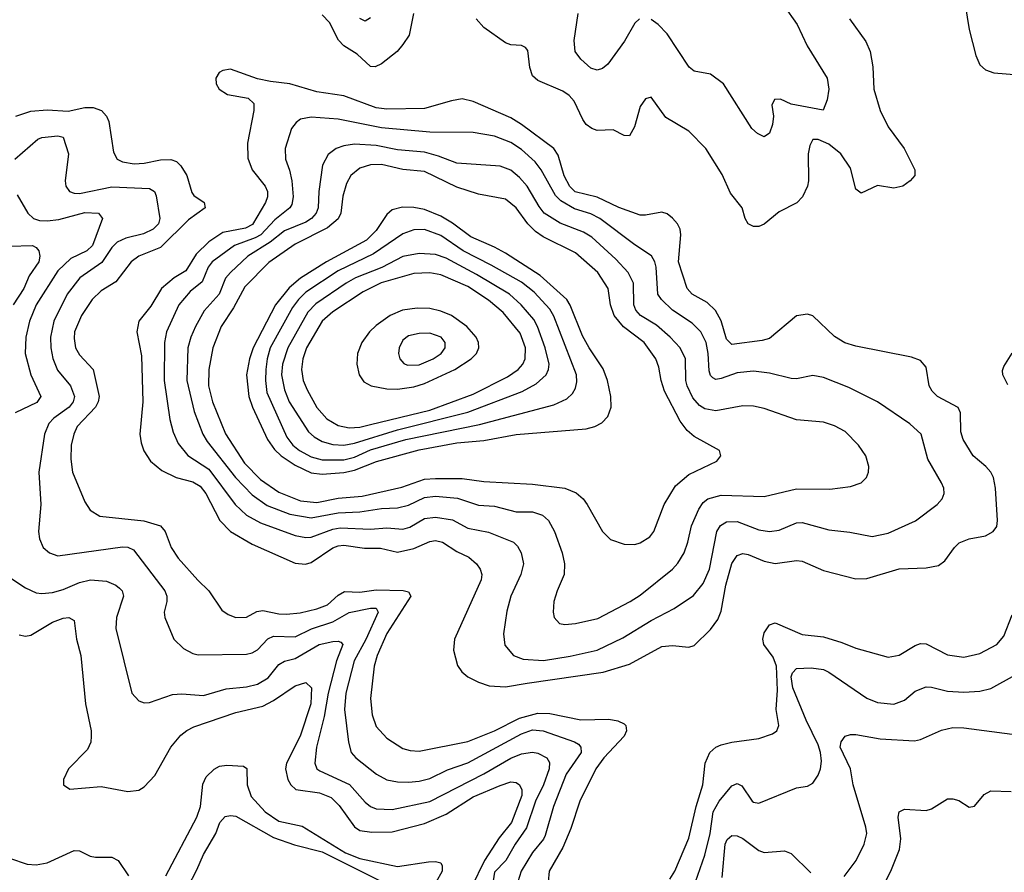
# Model space of a CAD drawing. Header units: inches. Extents: x 1308407 to 1441228, y 959628 to 1036311.
# Tile 722 of 729: x 1425448 to 1429100, y 1020906 to 1024067. Entities that reach past the tile are written whole.
import ezdxf

# ---------------------------------------------------------------- set-up
doc = ezdxf.new("R2010")
doc.units = ezdxf.units.IN
doc.header["$MEASUREMENT"] = 0
doc.layers.add('B4022', color=7, linetype='Continuous')

msp = doc.modelspace()

# ---------------------------------------------------------------- linework, layer by layer
at = {"layer": 'B4022', "color": 5}
for points, elevation in [([(1429106.3, 1024753.7), (1429076.1, 1024723.9), (1429061.2, 1024698.8), (1429029.1, 1024530.9), (1429016.9, 1024503.1), (1428982.3, 1024450), (1428971, 1024410), (1428955.6, 1024310), (1428948.3, 1024170), (1428970, 1024031), (1428994.5, 1023934.5), (1429010, 1023900.5), (1429030, 1023882), (1429061, 1023870), (1429199.1, 1023859.1)], 2820), ([(1428281.4, 1024121.4), (1428331.6, 1024050), (1428369.1, 1023970), (1428442.8, 1023850), (1428449.2, 1023810), (1428443.6, 1023770), (1428427.9, 1023732.1), (1428310, 1023754.4), (1428270, 1023772.8), (1428248.2, 1023771.8), (1428238.5, 1023750), (1428244.6, 1023710), (1428240.9, 1023679.1), (1428230, 1023646.6), (1428210, 1023633.3), (1428185.5, 1023645.5), (1428164.2, 1023664.2), (1428058.5, 1023830), (1428010, 1023865.3), (1427950, 1023876.8), (1427931.3, 1023891.3), (1427850, 1024014.8), (1427816.8, 1024050), (1427790, 1024068.2)], 2760), ([(1426909.3, 1024090), (1426892.7, 1024010), (1426870, 1023975.3), (1426847.8, 1023950), (1426790, 1023904.1), (1426767, 1023893), (1426750, 1023894.1), (1426699.6, 1023939.6), (1426650, 1023970.5), (1426631, 1023991), (1426597.3, 1024057.3), (1426570, 1024085.2)], 2780), ([(1426750, 1024074), (1426730, 1024062.2), (1426710, 1024071.6)], 2760), ([(1428526, 1024070), (1428586.6, 1023986.6), (1428602.9, 1023950), (1428612.1, 1023892.1), (1428616.6, 1023810), (1428640.1, 1023730), (1428670.1, 1023670.1), (1428729.2, 1023590), (1428768.2, 1023510), (1428768, 1023490), (1428750.6, 1023470), (1428724, 1023450), (1428690, 1023443.1), (1428630, 1023453), (1428570, 1023424.5), (1428550, 1023439.5), (1428530, 1023516.9), (1428494.5, 1023570), (1428450, 1023605.3), (1428410, 1023622.6), (1428390, 1023622.9), (1428378.6, 1023601.4), (1428373, 1023570), (1428374.4, 1023470), (1428370.2, 1023449.8), (1428351.5, 1023410), (1428331.2, 1023388.8), (1428265.1, 1023354.9), (1428210, 1023309.6), (1428190, 1023300.5), (1428170, 1023300.4), (1428149.8, 1023310), (1428139.4, 1023330), (1428128.3, 1023370), (1428084.3, 1023424.3), (1428053.7, 1023493.7), (1427992.8, 1023590), (1427930, 1023653.8), (1427844.9, 1023704.9), (1427790, 1023779.5), (1427770, 1023774), (1427750, 1023746), (1427728.5, 1023670), (1427710, 1023636.8), (1427690, 1023637.4), (1427650, 1023659.4), (1427590, 1023656.5), (1427570, 1023664.1), (1427550, 1023679.2), (1427537.5, 1023697.5), (1427504.8, 1023764.8), (1427486.8, 1023786.8), (1427462.7, 1023802.7), (1427370, 1023842.1), (1427350, 1023859.3), (1427339.9, 1023890), (1427332.5, 1023952.5), (1427324.8, 1023964.8), (1427310, 1023972), (1427270, 1023974.6), (1427250, 1023981.6), (1427170, 1024037.8), (1427141.6, 1024070)], 2780), ([(1427747.4, 1024070), (1427730, 1024054.7), (1427692, 1023988), (1427630, 1023902.2), (1427610, 1023886.2), (1427590, 1023880.4), (1427567.3, 1023887.3), (1427530, 1023921.3), (1427508.7, 1023950), (1427504.7, 1023990), (1427519.6, 1024090)], 2760), ([(1425433.7, 1023710), (1425490, 1023728.5), (1425550, 1023733.4), (1425628.4, 1023728.4), (1425690, 1023741.5), (1425721.4, 1023741.4), (1425751.2, 1023731.2), (1425770.2, 1023710), (1425778.8, 1023690), (1425795.8, 1023575.8), (1425810.3, 1023550), (1425830, 1023539.7), (1425873.3, 1023533.2), (1425910, 1023535.7), (1425970, 1023547.9), (1426008.6, 1023548.6), (1426030, 1023541.2), (1426046, 1023526), (1426068.3, 1023490), (1426086.4, 1023426.4), (1426094.8, 1023414.8), (1426132.1, 1023390), (1426136.3, 1023370), (1426074.9, 1023325.1), (1425970, 1023222.1), (1425890.2, 1023190), (1425861.6, 1023170), (1425805.3, 1023094.7), (1425750, 1023061.4), (1425716.6, 1023030), (1425677.3, 1022970), (1425651.6, 1022910), (1425650, 1022884.7), (1425655.9, 1022850), (1425670, 1022824.2), (1425721.3, 1022770), (1425743.3, 1022670), (1425739.9, 1022650), (1425729.6, 1022630), (1425661.6, 1022558.4), (1425648.6, 1022530), (1425639.1, 1022490), (1425637.5, 1022437.5), (1425644.1, 1022390), (1425690, 1022279.5), (1425710, 1022248.9), (1425746.1, 1022226.1), (1425908.8, 1022208.8), (1425970.2, 1022190), (1425987.8, 1022170), (1426010.1, 1022110), (1426036.1, 1022070), (1426108.8, 1021988.8), (1426150.2, 1021950), (1426197.6, 1021877.6), (1426221.4, 1021861.4), (1426250, 1021851), (1426290, 1021851.7), (1426327.8, 1021872.2), (1426350, 1021876.6), (1426410, 1021863.7), (1426437.3, 1021862.7), (1426488.1, 1021868.1), (1426550, 1021882.4), (1426590, 1021897.4), (1426630, 1021933.5), (1426653.6, 1021946.4), (1426710, 1021944.5), (1426770, 1021952.6), (1426870.1, 1021950.1), (1426890, 1021945.4), (1426899.3, 1021930), (1426810, 1021791.4), (1426773.8, 1021710), (1426763.4, 1021670), (1426749.6, 1021550), (1426755.4, 1021490), (1426770, 1021446.4), (1426810, 1021402.7), (1426870, 1021364.8), (1426896.9, 1021356.9), (1426930, 1021355.5), (1427110, 1021390.9), (1427210, 1021430.4), (1427302.7, 1021477.3), (1427370, 1021495.5), (1427414.3, 1021494.3), (1427530, 1021471.3), (1427633.7, 1021473.7), (1427667.2, 1021467.2), (1427690, 1021456.5), (1427696.2, 1021450), (1427698.5, 1021430), (1427690.9, 1021410), (1427615, 1021330), (1427585.4, 1021290), (1427525.6, 1021170), (1427492, 1021068), (1427462.9, 1020997.1), (1427411.6, 1020910), (1427408, 1020870)], 2780), ([(1425430, 1023549.6), (1425515.3, 1023624.7), (1425530, 1023631), (1425590, 1023636.9), (1425610, 1023631.5), (1425629.2, 1023570), (1425616.8, 1023470), (1425619.2, 1023450), (1425633.1, 1023430), (1425650, 1023423.6), (1425670, 1023423.4), (1425790, 1023448.1), (1425930, 1023441.4), (1425947.8, 1023430), (1425954.5, 1023414.5), (1425967.5, 1023330), (1425962.9, 1023310), (1425943.9, 1023290), (1425907.1, 1023272.9), (1425842.5, 1023257.5), (1425810, 1023242), (1425790, 1023222.5), (1425752.8, 1023167.2), (1425671.9, 1023110), (1425623.9, 1023050), (1425574.4, 1022950), (1425562.3, 1022890), (1425563.7, 1022850), (1425571.2, 1022811.2), (1425588.3, 1022768.3), (1425637, 1022710), (1425651, 1022670), (1425646.8, 1022650), (1425631.6, 1022630), (1425575.5, 1022590), (1425555.9, 1022570), (1425540.8, 1022530), (1425519.8, 1022390), (1425526.4, 1022270), (1425518.4, 1022170), (1425522.2, 1022142.2), (1425535.6, 1022110), (1425558.4, 1022090), (1425590, 1022079.3), (1425830, 1022113), (1425850, 1022111.4), (1425870, 1022101.5), (1425986.1, 1021950), (1425994.1, 1021930), (1425994.4, 1021910), (1425984.7, 1021870), (1425986.2, 1021850), (1426020.2, 1021770), (1426055.3, 1021735.3), (1426090, 1021717.1), (1426110, 1021712.6), (1426290, 1021714.5), (1426310, 1021719.1), (1426330, 1021730.9), (1426368.3, 1021771.7), (1426390, 1021781.6), (1426470, 1021778.3), (1426531.2, 1021808.8), (1426610, 1021834.4), (1426670, 1021869.6), (1426750, 1021885.6), (1426770, 1021884.9), (1426778.3, 1021870), (1426731.6, 1021768.4), (1426688.7, 1021690), (1426657.8, 1021570), (1426652.8, 1021510), (1426667.9, 1021387.9), (1426677.7, 1021350), (1426695.5, 1021330), (1426772.2, 1021270), (1426810, 1021248.8), (1426850, 1021240.7), (1426890, 1021239.4), (1426930, 1021243.4), (1426970, 1021254), (1427034.7, 1021285.3), (1427110, 1021311.2), (1427310, 1021419.4), (1427350, 1021433.9), (1427390, 1021430.1), (1427506.5, 1021390), (1427520.4, 1021380.4), (1427529.5, 1021370), (1427530.5, 1021350), (1427475.6, 1021270), (1427428.1, 1021150), (1427397.9, 1021042.1), (1427391.5, 1021028.5), (1427350, 1020979.3), (1427308.4, 1020910), (1427290.1, 1020850)], 2760), ([(1425438.5, 1023418.5), (1425478.8, 1023350), (1425499.6, 1023330), (1425522.3, 1023322.3), (1425550, 1023321), (1425593.4, 1023326.6), (1425690, 1023352.5), (1425740.5, 1023350), (1425755.5, 1023330), (1425718.8, 1023230), (1425697.7, 1023210), (1425638, 1023182), (1425590, 1023136.2), (1425509.6, 1023010), (1425485.2, 1022950), (1425471, 1022890), (1425468.6, 1022830), (1425490.1, 1022750.1), (1425526.3, 1022670), (1425512.4, 1022647.6), (1425431.1, 1022610)], 2740), ([(1425410, 1023227.5), (1425496.4, 1023230), (1425510, 1023222.8), (1425519.4, 1023210), (1425522.8, 1023190), (1425519.5, 1023170), (1425482.9, 1023117.1), (1425463.8, 1023070), (1425423.8, 1023010)], 2720), ([(1429113.3, 1022713.3), (1429094.8, 1022750), (1429093.6, 1022766.4), (1429098.7, 1022781.3), (1429130, 1022830.4)], 2780), ([(1425403.8, 1022003.8), (1425470, 1021960.2), (1425510, 1021942), (1425530, 1021939.5), (1425570, 1021943.4), (1425610, 1021954.8), (1425670, 1021980.7), (1425710.7, 1021990.7), (1425770, 1021985), (1425805.3, 1021970), (1425819.1, 1021959.1), (1425828, 1021950), (1425833.7, 1021930), (1425807.1, 1021850), (1425805.4, 1021810), (1425863.7, 1021570), (1425890, 1021541.6), (1425910, 1021534), (1425930, 1021535.3), (1426014.5, 1021565.5), (1426050, 1021567.8), (1426130, 1021561.7), (1426213.7, 1021586.3), (1426290, 1021593.9), (1426330, 1021603), (1426370, 1021626.7), (1426410, 1021675.7), (1426430, 1021688.5), (1426470, 1021698.4), (1426559.2, 1021750), (1426610, 1021762), (1426630, 1021763.2), (1426639.1, 1021759.1), (1426646.7, 1021750), (1426622.8, 1021690), (1426592.1, 1021570), (1426577.1, 1021482.9), (1426548.6, 1021370), (1426543.3, 1021310), (1426551, 1021290), (1426561.8, 1021281.8), (1426671.3, 1021231.3), (1426730, 1021165.9), (1426750, 1021149.5), (1426770, 1021141), (1426830, 1021138.7), (1426970, 1021168.5), (1427169.5, 1021270.5), (1427270, 1021328.9), (1427310, 1021345.6), (1427350, 1021351.4), (1427370, 1021347.4), (1427403, 1021330), (1427413, 1021313), (1427412.4, 1021290), (1427390.8, 1021230), (1427361.9, 1021170), (1427328.6, 1021070), (1427286.4, 1021010), (1427251.4, 1020950), (1427210, 1020905.8), (1427188.8, 1020770)], 2740), ([(1425446.3, 1021786.3), (1425470, 1021781.4), (1425490, 1021785.1), (1425570, 1021833.2), (1425610, 1021848.6), (1425630.9, 1021850.9), (1425650, 1021839.3), (1425659.5, 1021770), (1425675, 1021710), (1425691.9, 1021530), (1425713.5, 1021430), (1425713.8, 1021410), (1425711.7, 1021388.3), (1425699.3, 1021360.7), (1425628.8, 1021290), (1425610.5, 1021250), (1425610.7, 1021230), (1425634.4, 1021214.4), (1425750, 1021223.8), (1425850, 1021205.2), (1425890, 1021210.2), (1425910, 1021222.7), (1425950, 1021264.4), (1426008.6, 1021370), (1426045.7, 1021414.3), (1426068.1, 1021431.9), (1426094.7, 1021445.3), (1426250, 1021498.1), (1426350, 1021522.2), (1426390, 1021542.4), (1426470, 1021596.8), (1426510, 1021609.2), (1426530.1, 1021590.1), (1426527.9, 1021530), (1426489.1, 1021410), (1426438.3, 1021310), (1426434.7, 1021290), (1426443.3, 1021250), (1426453.5, 1021230), (1426472.3, 1021212.3), (1426560.7, 1021200.7), (1426603, 1021183), (1426633.6, 1021153.6), (1426690, 1021074.2), (1426710, 1021061.3), (1426754.7, 1021054.7), (1426830, 1021055.3), (1426950, 1021086.6), (1427030, 1021121), (1427130, 1021185.1), (1427230, 1021227.8), (1427270, 1021240.7), (1427290, 1021238.4), (1427302.2, 1021230), (1427311.2, 1021211.2), (1427310.4, 1021190), (1427272.3, 1021090), (1427226.4, 1021033.6), (1427172.6, 1020950), (1427123.9, 1020850)], 2720), ([(1427859.3, 1020880.7), (1427878.8, 1020910), (1427930, 1021032.6), (1427957.6, 1021150), (1427981.6, 1021230), (1427991.2, 1021310), (1428008.1, 1021350), (1428030, 1021369.3), (1428050, 1021377.9), (1428090, 1021388.2), (1428190, 1021401.8), (1428240.6, 1021419.4), (1428256.3, 1021430), (1428263.9, 1021450), (1428254.6, 1021510), (1428259, 1021581), (1428255.8, 1021670), (1428243, 1021703), (1428208.9, 1021750), (1428204.9, 1021770), (1428210, 1021793.1), (1428230, 1021822.8), (1428250, 1021831), (1428350, 1021788), (1428430, 1021778.9), (1428498.3, 1021758.3), (1428550, 1021737), (1428670, 1021703.5), (1428710, 1021711.1), (1428770, 1021747), (1428790, 1021754), (1428810, 1021753.2), (1428890, 1021711.8), (1428950, 1021703.7), (1429010, 1021717.1), (1429072.9, 1021750), (1429098.7, 1021781.3), (1429130, 1021860.3)], 2780), ([(1427954.8, 1020870), (1427990, 1020968.8), (1428009.6, 1021050), (1428020.8, 1021130), (1428042.1, 1021170), (1428090, 1021226.2), (1428110, 1021234.7), (1428126.6, 1021226.6), (1428164.6, 1021170), (1428170, 1021165.3), (1428190, 1021162.4), (1428330, 1021219.1), (1428370, 1021224.6), (1428390, 1021236.4), (1428410, 1021266), (1428418.6, 1021290), (1428421.7, 1021318.2), (1428418.5, 1021350), (1428410, 1021378.9), (1428365.8, 1021470), (1428315.4, 1021590), (1428310, 1021630.4), (1428315, 1021645), (1428330, 1021660.9), (1428384, 1021664), (1428430, 1021657.2), (1428450, 1021648), (1428590, 1021550.9), (1428630, 1021535.5), (1428690, 1021529.5), (1428730, 1021544.3), (1428770, 1021576.8), (1428810, 1021592.9), (1428830, 1021592.7), (1428890, 1021578), (1428950, 1021573.8), (1429010, 1021577.5), (1429050, 1021587.8), (1429142, 1021638)], 2760), ([(1428506.6, 1020890), (1428551.4, 1020950), (1428580.6, 1021010), (1428589.9, 1021050), (1428587, 1021073), (1428539.6, 1021230), (1428529.9, 1021289.9), (1428491.1, 1021370), (1428495.4, 1021390), (1428510, 1021410.3), (1428530, 1021416.9), (1428550, 1021416.1), (1428640.2, 1021400.2), (1428766.8, 1021393.2), (1428790, 1021398.2), (1428867.3, 1021432.7), (1428910, 1021443.2), (1428950, 1021441.6), (1429130, 1021417.5)], 2740), ([(1425990, 1020892.7), (1426105.7, 1021110), (1426118.9, 1021150), (1426127.3, 1021232.7), (1426140.3, 1021259.7), (1426170, 1021288.5), (1426190, 1021299.4), (1426216.5, 1021303.5), (1426279, 1021299), (1426290.9, 1021290.9), (1426291.9, 1021230), (1426306.6, 1021186.6), (1426359.1, 1021130), (1426410, 1021095.5), (1426496.5, 1021076.5), (1426657.3, 1020977.3), (1426710, 1020956.6), (1426850, 1020927.1), (1426964.9, 1020944.9), (1426990, 1020946), (1427010, 1020940.2), (1427015.8, 1020930), (1427015, 1020910), (1426992.2, 1020867.8)], 2680), ([(1428641.9, 1020838.1), (1428679.6, 1020910), (1428711.2, 1020990), (1428716.5, 1021030), (1428706.6, 1021110), (1428710, 1021130.5), (1428730, 1021140.3), (1428810, 1021135.2), (1428830, 1021140.9), (1428890, 1021177.6), (1428910, 1021178.4), (1428932, 1021172), (1428970, 1021146.8), (1428990, 1021150.8), (1429025.7, 1021194.3), (1429050, 1021208.4), (1429125.8, 1021205.9)], 2720), ([(1426071.4, 1020850), (1426105.8, 1020914.3), (1426130, 1020972.3), (1426175.3, 1021050), (1426190.7, 1021090), (1426210, 1021112.6), (1426230, 1021116.6), (1426250, 1021113.8), (1426390, 1021035), (1426468, 1021008), (1426570, 1020981.1), (1426790, 1020871.5)], 2660), ([(1428053.5, 1020886.5), (1428064.9, 1021010), (1428072.4, 1021027.6), (1428090, 1021042.7), (1428110, 1021041.2), (1428130, 1021031.4), (1428190, 1020986.3), (1428210, 1020979), (1428285.3, 1020985.3), (1428310, 1020975.6), (1428383.2, 1020903.2)], 2740), ([(1425410, 1020958.7), (1425476.4, 1020936.4), (1425510, 1020933.8), (1425550, 1020940.3), (1425650, 1020986.1), (1425670, 1020985.1), (1425710, 1020965.9), (1425730, 1020961.5), (1425790, 1020962.4), (1425814, 1020950), (1425852.3, 1020892.3)], 2680)]:
    msp.add_lwpolyline(points, dxfattribs=dict(at, elevation=elevation))
for points, elevation in [([(1426230, 1023884.2), (1426201.3, 1023878.7), (1426188.7, 1023871.3), (1426175.5, 1023850), (1426177.1, 1023830), (1426188, 1023810), (1426218.8, 1023790), (1426295.9, 1023775.9), (1426316.7, 1023756.7), (1426316.9, 1023730), (1426293.1, 1023610), (1426294.4, 1023554.4), (1426310.1, 1023510), (1426358.3, 1023450), (1426366.9, 1023430), (1426367.2, 1023410), (1426359.9, 1023390), (1426311.7, 1023308.3), (1426286.2, 1023293.8), (1426202.3, 1023277.7), (1426150, 1023243.6), (1426102.6, 1023197.4), (1426064.5, 1023135.5), (1426021.3, 1023110), (1425974.6, 1023070), (1425935.2, 1023004.8), (1425890.1, 1022950), (1425882.3, 1022910), (1425900.5, 1022820.5), (1425905, 1022650), (1425894.1, 1022530), (1425898.5, 1022498.5), (1425908.6, 1022468.6), (1425933.4, 1022430), (1425975.2, 1022395.2), (1426028.9, 1022370), (1426090, 1022353.5), (1426117.2, 1022337.2), (1426138.2, 1022310), (1426190.4, 1022210.4), (1426229.7, 1022169.7), (1426310, 1022122.9), (1426470, 1022051.7), (1426508.7, 1022048.7), (1426530, 1022054.6), (1426610, 1022108.9), (1426630, 1022116.6), (1426650, 1022119), (1426727.6, 1022107.6), (1426787.1, 1022107.1), (1426850, 1022093.1), (1426910, 1022106.3), (1426970, 1022132.9), (1426990, 1022136), (1427016.9, 1022130), (1427070, 1022095.1), (1427114, 1022074), (1427142.8, 1022050), (1427156.5, 1022030), (1427162.2, 1022010), (1427160.1, 1021990), (1427061.6, 1021770), (1427057.6, 1021730), (1427072.7, 1021672.7), (1427088.7, 1021648.7), (1427110.3, 1021630), (1427150, 1021610.2), (1427190, 1021597.4), (1427250, 1021593.9), (1427330, 1021607.2), (1427612.5, 1021647.5), (1427710, 1021678), (1427830, 1021743), (1427870, 1021746.4), (1427930, 1021740.3), (1427950, 1021747.2), (1428010, 1021805.8), (1428037.3, 1021842.7), (1428050, 1021874.4), (1428067.5, 1021970), (1428090, 1022050.2), (1428110, 1022080.9), (1428130, 1022087.5), (1428150, 1022084.7), (1428210, 1022059.6), (1428250, 1022050.7), (1428330, 1022062.1), (1428350, 1022059.8), (1428430, 1022025.4), (1428550, 1021993.7), (1428590, 1021994.8), (1428710, 1022030.8), (1428810, 1022035), (1428856.2, 1022043.8), (1428879.7, 1022060.3), (1428915.3, 1022110), (1428933.1, 1022126.9), (1428970, 1022142.6), (1429030, 1022153.7), (1429058.9, 1022170), (1429072.2, 1022187.8), (1429075.3, 1022210), (1429067.1, 1022330), (1429059.8, 1022370), (1429050.6, 1022390), (1429032.3, 1022410), (1428984.8, 1022450), (1428947.4, 1022510), (1428938.9, 1022538.9), (1428937.8, 1022610), (1428929.2, 1022629.2), (1428852, 1022670), (1428832.5, 1022690), (1428822.2, 1022710), (1428810, 1022779.3), (1428790, 1022803.5), (1428755.9, 1022815.9), (1428550, 1022857), (1428509.4, 1022869.4), (1428470, 1022892.5), (1428390, 1022968.7), (1428370, 1022975.8), (1428330, 1022969.8), (1428230, 1022885.5), (1428202.5, 1022877.5), (1428090, 1022862.9), (1428070, 1022882.7), (1428050.3, 1022950.3), (1428028.7, 1022988.7), (1427998.4, 1023018.4), (1427942.5, 1023050), (1427924.2, 1023070), (1427892.3, 1023170), (1427901.1, 1023270), (1427897.5, 1023290), (1427888, 1023310), (1427870, 1023331.9), (1427850, 1023347), (1427830, 1023353.3), (1427770, 1023342), (1427750, 1023342.8), (1427670, 1023371.1), (1427590, 1023409.6), (1427509.2, 1023429.2), (1427488.4, 1023448.4), (1427468, 1023488), (1427445, 1023565), (1427429.9, 1023590), (1427310, 1023679.2), (1427270, 1023703.1), (1427130, 1023764.4), (1427090, 1023773.3), (1427050, 1023766.5), (1426950, 1023737.5), (1426810, 1023735.7), (1426770, 1023740.7), (1426650, 1023785.4), (1426550, 1023800.1), (1426450, 1023829.9), (1426378, 1023838), (1426330, 1023848.5)], 2820), ([(1426530, 1023705.9), (1426490, 1023698.5), (1426473.4, 1023686.6), (1426456.5, 1023663.5), (1426433.2, 1023590), (1426434.6, 1023550), (1426449.6, 1023509.6), (1426457.7, 1023470), (1426462.6, 1023410), (1426457.9, 1023382.1), (1426450.1, 1023369.9), (1426395.1, 1023324.9), (1426343, 1023270), (1426322, 1023258), (1426244.5, 1023230), (1426162.2, 1023170), (1426146.9, 1023150), (1426124.9, 1023095.1), (1426080, 1023060), (1426039.1, 1023010), (1425992.7, 1022910), (1425985.9, 1022870), (1425984.7, 1022730), (1426004.7, 1022584.7), (1426017.3, 1022537.3), (1426035.5, 1022495.5), (1426071.8, 1022451.8), (1426150, 1022400.1), (1426248.1, 1022270), (1426290, 1022230.1), (1426341.9, 1022201.9), (1426470, 1022154.8), (1426510, 1022146.9), (1426530, 1022148.3), (1426610, 1022177.9), (1426636.7, 1022183.3), (1426750, 1022177.9), (1426810, 1022183.4), (1426870, 1022178.7), (1426894.8, 1022185.2), (1426950, 1022217.8), (1426990, 1022223.1), (1427053.3, 1022213.3), (1427110, 1022182.1), (1427186.8, 1022166.8), (1427279.5, 1022130), (1427295, 1022115), (1427308.5, 1022090), (1427317.1, 1022050), (1427306.7, 1022010), (1427269.5, 1021930), (1427254.6, 1021874.6), (1427242.2, 1021790), (1427248.3, 1021748.3), (1427279.6, 1021710), (1427315.6, 1021695.6), (1427391.1, 1021691.1), (1427490, 1021706.8), (1427590, 1021729.7), (1427685.4, 1021774.6), (1427790, 1021839.8), (1427876.2, 1021883.8), (1427947.6, 1021932.4), (1427983.1, 1021976.9), (1428007.4, 1022030), (1428034.5, 1022170), (1428048.1, 1022191.9), (1428070, 1022205.3), (1428110, 1022206), (1428190, 1022176.2), (1428230, 1022168.9), (1428265.3, 1022174.7), (1428330, 1022202.1), (1428350, 1022203), (1428450, 1022176.1), (1428527.3, 1022167.3), (1428610, 1022151.1), (1428670, 1022163.5), (1428771.1, 1022208.9), (1428851.3, 1022270), (1428869.7, 1022290), (1428876.9, 1022310), (1428875.8, 1022330), (1428867.2, 1022350), (1428817.2, 1022437.2), (1428792.1, 1022530), (1428750, 1022568.7), (1428629.6, 1022650), (1428523.4, 1022703.4), (1428430, 1022741.1), (1428390, 1022747.9), (1428330, 1022735.4), (1428310, 1022736.3), (1428230, 1022757.2), (1428170, 1022763.8), (1428110, 1022757.4), (1428050, 1022736.2), (1428030, 1022733.6), (1428019.4, 1022739.4), (1428010, 1022748.5), (1428005.6, 1022765.6), (1428002.1, 1022830), (1427994.1, 1022870), (1427975, 1022910), (1427942.4, 1022942.4), (1427870, 1022990.4), (1427828.5, 1023030), (1427815.3, 1023050), (1427809.5, 1023149.5), (1427804.2, 1023170), (1427791.7, 1023191.7), (1427730, 1023232.2), (1427599.5, 1023330), (1427566.9, 1023346.9), (1427506.4, 1023366.5), (1427455.4, 1023395.4), (1427435.7, 1023415.7), (1427382.6, 1023510), (1427360.4, 1023540.4), (1427310, 1023586.3), (1427270, 1023611.4), (1427210, 1023634.9), (1427130, 1023649.3), (1426969.9, 1023649.9), (1426790, 1023666.8), (1426630, 1023698.5)], 2840), ([(1426690, 1023605.9), (1426650, 1023599.9), (1426621.7, 1023590), (1426592, 1023568), (1426571.5, 1023528.5), (1426557.9, 1023430), (1426555.2, 1023370), (1426547.7, 1023350), (1426530.6, 1023330), (1426510, 1023316.8), (1426430, 1023284.5), (1426377.6, 1023242.4), (1426294.7, 1023190), (1426229.6, 1023130), (1426211.3, 1023108.7), (1426188.6, 1023050), (1426132.8, 1022987.2), (1426099.9, 1022930), (1426082.6, 1022890), (1426071.9, 1022850), (1426068.4, 1022730), (1426094.9, 1022614.9), (1426128, 1022530), (1426143.8, 1022503.8), (1426249.3, 1022370), (1426310, 1022305.4), (1426366.3, 1022266.3), (1426450, 1022233.2), (1426530, 1022219.7), (1426630, 1022239.1), (1426710, 1022241.9), (1426790, 1022254.5), (1426850, 1022257.1), (1426890, 1022267.7), (1426950, 1022295.8), (1426990, 1022300.1), (1427072.6, 1022292.6), (1427150, 1022267.3), (1427210, 1022263.9), (1427290, 1022242), (1427350, 1022242.5), (1427387.4, 1022230), (1427410.2, 1022210), (1427431.8, 1022170), (1427460.5, 1022090), (1427469.4, 1022050), (1427468.4, 1022010), (1427441.3, 1021950), (1427429.1, 1021910), (1427426.5, 1021870), (1427430.3, 1021850), (1427450, 1021827.9), (1427470, 1021824.5), (1427510, 1021828.7), (1427592.9, 1021847.1), (1427712.9, 1021910), (1427750, 1021933.6), (1427870, 1022030.2), (1427890, 1022052.3), (1427912.9, 1022090), (1427927, 1022130), (1427939.9, 1022190), (1427967.2, 1022252.8), (1427983.3, 1022276.7), (1428000.9, 1022290), (1428050, 1022304.2), (1428210, 1022299), (1428330, 1022327.9), (1428453.2, 1022326.8), (1428530, 1022336.1), (1428569.3, 1022350), (1428589.7, 1022370.3), (1428596.9, 1022390), (1428597.4, 1022410), (1428587.2, 1022450), (1428559.8, 1022490), (1428510, 1022539.8), (1428470, 1022561.8), (1428430, 1022575.5), (1428330, 1022584), (1428210, 1022625.2), (1428170, 1022634.3), (1428130, 1022635), (1428030, 1022617.1), (1427990, 1022624.2), (1427970, 1022637.2), (1427945.6, 1022665.6), (1427923.7, 1022710), (1427918.9, 1022730), (1427917.7, 1022810), (1427898.5, 1022850), (1427860.8, 1022890), (1427810, 1022934.1), (1427750.9, 1022970.9), (1427733.1, 1022990), (1427726.4, 1023010), (1427725.4, 1023090), (1427705, 1023130), (1427659.3, 1023179.3), (1427570, 1023261.5), (1427538.9, 1023278.9), (1427453, 1023313), (1427393.9, 1023350), (1427374.5, 1023374.5), (1427330, 1023450.5), (1427302.6, 1023482.6), (1427270, 1023509.3), (1427230, 1023523.9), (1427070, 1023535.3), (1427001.6, 1023561.6), (1426950, 1023575.7), (1426850, 1023584.7), (1426770, 1023600.9)], 2860), ([(1426789.7, 1023530.3), (1426750, 1023529.1), (1426710, 1023516.9), (1426676.1, 1023490), (1426659.9, 1023460.1), (1426646.5, 1023413.5), (1426639.2, 1023350), (1426630, 1023328.9), (1426590, 1023296.1), (1426470, 1023234.5), (1426372.5, 1023167.5), (1426283.2, 1023076.8), (1426241.7, 1022998.3), (1426196, 1022930), (1426164.3, 1022850), (1426149.4, 1022770.6), (1426148.2, 1022710), (1426162.9, 1022650), (1426212.2, 1022532.2), (1426282.5, 1022422.5), (1426341.8, 1022361.8), (1426410, 1022314.8), (1426490, 1022283), (1426550, 1022277.1), (1426630, 1022292.6), (1426718.9, 1022301.1), (1426865.6, 1022334.4), (1426950, 1022363), (1426990, 1022365.5), (1427090, 1022365.8), (1427170, 1022355.2), (1427350, 1022344.7), (1427470, 1022330.1), (1427512.3, 1022312.3), (1427537.8, 1022290), (1427553.7, 1022270), (1427609.5, 1022169.5), (1427639.7, 1022139.7), (1427690, 1022122.7), (1427730, 1022121.3), (1427750, 1022127.1), (1427785.1, 1022150), (1427800.9, 1022170), (1427839, 1022270), (1427881.3, 1022338.7), (1427930, 1022380.9), (1428034.5, 1022430), (1428049.5, 1022450), (1428043.7, 1022470), (1427950, 1022522), (1427924.2, 1022544.2), (1427898, 1022578), (1427839.4, 1022690), (1427827.3, 1022730), (1427819.4, 1022779.4), (1427808.2, 1022810), (1427764.7, 1022870), (1427688.3, 1022928.3), (1427653.8, 1022970), (1427639.5, 1023010), (1427631.3, 1023070), (1427593.1, 1023130), (1427510, 1023203.1), (1427390, 1023262.1), (1427361.4, 1023281.4), (1427333, 1023310), (1427289.6, 1023369.6), (1427250, 1023401.6), (1427150, 1023420.1), (1427070, 1023446.8), (1426950, 1023504.8), (1426870, 1023511.5)], 2880), ([(1426868.1, 1023371.9), (1426830, 1023362.4), (1426810, 1023344.8), (1426770, 1023285.3), (1426734.4, 1023250), (1426585.8, 1023170), (1426490, 1023108.6), (1426447.4, 1023072.6), (1426396.5, 1023010), (1426314.3, 1022850), (1426300.6, 1022810), (1426289.7, 1022750), (1426298.6, 1022670), (1426311.7, 1022630), (1426367.6, 1022510), (1426393.1, 1022473.1), (1426417.6, 1022450), (1426470, 1022415.7), (1426530, 1022387.2), (1426570, 1022381.6), (1426650, 1022388.2), (1426690, 1022396.5), (1426771.2, 1022428.8), (1426930, 1022472.4), (1427070, 1022498.5), (1427170, 1022506.3), (1427290, 1022528.9), (1427549.3, 1022550.7), (1427581.4, 1022558.6), (1427607.5, 1022572.5), (1427630, 1022595.3), (1427642, 1022630), (1427640.7, 1022670), (1427628.8, 1022730), (1427612.9, 1022772.9), (1427560.1, 1022850), (1427535.5, 1022895.5), (1427490, 1023008.9), (1427477.6, 1023030), (1427378.6, 1023118.6), (1427250, 1023201.9), (1427210, 1023224.2), (1427121.7, 1023261.7), (1427053, 1023313), (1427010, 1023338.2), (1426950, 1023363.7), (1426910, 1023371)], 2920), ([(1426950, 1023289.1), (1426910, 1023288.5), (1426870, 1023273.1), (1426761.2, 1023198.8), (1426630, 1023135.5), (1426510, 1023056.4), (1426482.3, 1023030), (1426460.3, 1022999.7), (1426377.6, 1022850), (1426366.3, 1022810), (1426361.2, 1022770), (1426359.6, 1022730), (1426365.4, 1022685.4), (1426439.5, 1022519.5), (1426461.5, 1022490), (1426485.8, 1022470), (1426530, 1022446.6), (1426570, 1022434.8), (1426650, 1022435.4), (1426690, 1022445.1), (1426750, 1022472.5), (1426880.7, 1022510), (1427153.5, 1022566.5), (1427430, 1022639.3), (1427478.2, 1022661.8), (1427498.6, 1022681.4), (1427510, 1022701.3), (1427515, 1022725), (1427513.8, 1022750), (1427430, 1022967.9), (1427414.4, 1022994.4), (1427356.6, 1023056.6), (1427310, 1023093.5), (1427197.6, 1023157.6), (1427093.2, 1023210), (1427010, 1023267.2)], 2940), ([(1426930, 1023199.9), (1426870, 1023188.7), (1426791.3, 1023148.7), (1426694.1, 1023110), (1426659.1, 1023090), (1426546.8, 1023013.2), (1426517.5, 1022982.5), (1426442.3, 1022850), (1426423.5, 1022790), (1426419.9, 1022750), (1426430, 1022694.3), (1426447.8, 1022650), (1426518.9, 1022538.9), (1426540.2, 1022520.2), (1426570, 1022503.1), (1426610, 1022492.6), (1426650, 1022489.8), (1426690, 1022497.5), (1426850, 1022546.9), (1427110, 1022611.5), (1427311.6, 1022688.4), (1427363.5, 1022716.5), (1427400.5, 1022750), (1427409.9, 1022770), (1427411.7, 1022790), (1427397.1, 1022850), (1427369.2, 1022929.2), (1427355.1, 1022955.1), (1427308.9, 1023010), (1427264.7, 1023050), (1427142.8, 1023122.8), (1427030, 1023182.5), (1426990, 1023197.2)], 2960), ([(1426970, 1023128.9), (1426910, 1023126.1), (1426789, 1023091), (1426721.8, 1023058.2), (1426610, 1022984.6), (1426570.8, 1022949.2), (1426512.5, 1022850), (1426498.7, 1022810), (1426493.1, 1022770), (1426500.3, 1022730), (1426514.9, 1022694.9), (1426550.3, 1022629.7), (1426587, 1022587), (1426630, 1022562.9), (1426670, 1022554.1), (1426710, 1022556.7), (1426750, 1022566), (1426970, 1022618.9), (1427130, 1022679.1), (1427257.6, 1022742.4), (1427296.9, 1022770), (1427314.1, 1022790), (1427323.5, 1022810), (1427324.7, 1022850), (1427304.8, 1022904.8), (1427241.1, 1022981.1), (1427187.1, 1023027.1), (1427110, 1023078.3), (1427010, 1023121.5)], 2980), ([(1426922.8, 1022997.2), (1426867.9, 1022990), (1426822.1, 1022970), (1426770, 1022933.5), (1426745.9, 1022910), (1426717, 1022870), (1426700.8, 1022830), (1426698.7, 1022790), (1426707.8, 1022750), (1426725, 1022725), (1426752.2, 1022710), (1426810, 1022698.4), (1426850, 1022697.8), (1426910, 1022705.5), (1426950, 1022718.8), (1427062, 1022770), (1427123.4, 1022810), (1427142.9, 1022830), (1427151.3, 1022850), (1427149.9, 1022870), (1427141.4, 1022890), (1427107, 1022930), (1427050, 1022969.9), (1427010, 1022986.5), (1426970, 1022996.1)], 3020), ([(1426970, 1022904.5), (1426930, 1022904.2), (1426890, 1022894.6), (1426870, 1022878.9), (1426856.1, 1022850), (1426853.6, 1022830), (1426858, 1022810), (1426872.5, 1022792.5), (1426886.5, 1022786.5), (1426930, 1022787.7), (1426982, 1022810), (1427011.6, 1022830), (1427026, 1022850), (1427027, 1022870), (1427012, 1022890)], 3040)]:
    msp.add_lwpolyline(points, close=True, dxfattribs=dict(at, elevation=elevation))

doc.saveas('drawing.dxf')
